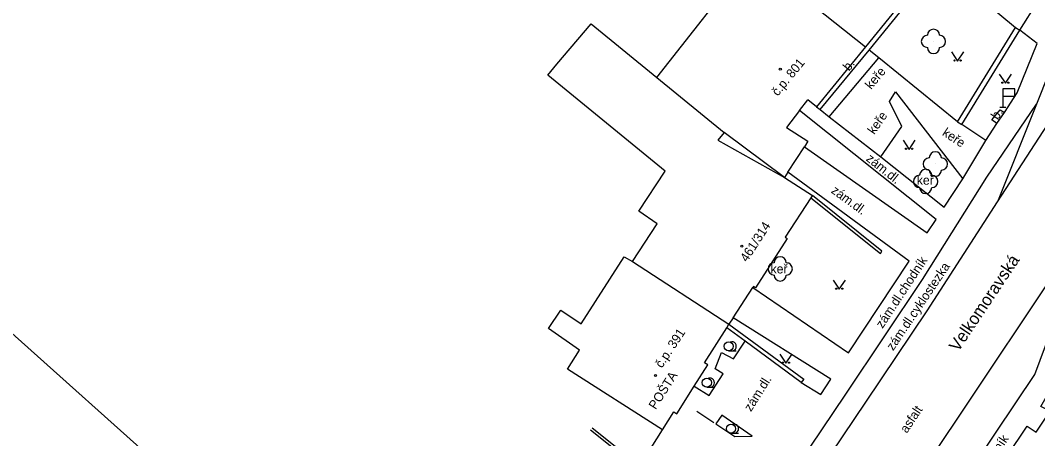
# Model space of a CAD drawing. Extents: x -577457 to -568404, y -1208466 to -1201387.
# Drawn here: x -569072.5 to -568989, y -1204461.2 to -1204426.9 of the extents above; entities that cross this region are included whole.
import ezdxf

# ---------------------------------------------------------------- set-up
doc = ezdxf.new("R2010")
doc.units = 0
for name, color, linetype in [('BUDOVY_MĚŘ', 7, 'Continuous'), ('BUDOVY_NEMĚŘ', 7, 'Continuous'), ('NÁZVY_ULIC_TOK_SMĚR', 7, 'Continuous'), ('POMOC_POPIS', 7, 'Continuous'), ('ROZHRANÍ_PLOCH', 7, 'Continuous'), ('ZELEŇ', 7, 'Continuous'), ('ZN_BUDOV', 7, 'Continuous'), ('ZN_DOPLŇKOVÉ', 7, 'Continuous'), ('ZN_KULTUR', 7, 'Continuous'), ('Č_POPIS_ORIENT', 7, 'Continuous')]:
    doc.layers.add(name, color=color, linetype=linetype)

msp = doc.modelspace()

# ---------------------------------------------------------------- linework, layer by layer
at = {"layer": 'BUDOVY_MĚŘ'}
for points in [[(-568997.38, -1204421.99), (-569003.11, -1204429.08)], [(-569003.11, -1204429.08), (-569007.13, -1204433.98)], [(-569007.13, -1204433.98), (-569007.86, -1204433.42)], [(-569008.53, -1204434.29), (-569009.59, -1204435.68), (-569007.84, -1204436.81), (-569008.13, -1204437.26)], [(-569009.49, -1204439.36), (-569009.76, -1204439.78)], [(-569009.76, -1204439.78), (-569007.48, -1204441.26)], [(-569007.6, -1204441.45), (-569009.7, -1204444.69), (-569009.54, -1204444.79), (-569012.15, -1204448.84), (-569012.32, -1204448.73), (-569012.38, -1204448.82)], [(-569007.48, -1204441.26), (-569007.6, -1204441.45)], [(-569017.17, -1204456.9), (-569016.07, -1204455.16), (-569016.33, -1204454.99), (-569014.51, -1204452.11)], [(-569014.51, -1204452.11), (-569014.33, -1204451.83)], [(-569013.99, -1204451.3), (-569014.33, -1204451.83)], [(-569019.78, -1204460.5), (-569018.84, -1204459.02), (-569018.61, -1204459.17), (-569017.17, -1204456.9)]]:
    msp.add_lwpolyline(points, dxfattribs=at)
at = {"layer": 'BUDOVY_NEMĚŘ'}
for points in [[(-569020.24, -1204431.59), (-569012.44, -1204421.65), (-569012.25, -1204421.8)], [(-569012.25, -1204421.8), (-569003.11, -1204429.08)], [(-569022.25, -1204446.67), (-569020.23, -1204443.59), (-569021.72, -1204442.55), (-569019.57, -1204439.28), (-569029.18, -1204431.38), (-569028.46, -1204430.5), (-569025.64, -1204427.17), (-569020.24, -1204431.59)], [(-569020.24, -1204431.59), (-569014.73, -1204436.1)], [(-569014.73, -1204436.1), (-569015.24, -1204436.72), (-569009.76, -1204439.78)], [(-569009.76, -1204439.78), (-569014.73, -1204436.1)], [(-569019.78, -1204460.5), (-569027.57, -1204455.51), (-569026.59, -1204453.95), (-569029.14, -1204452.17), (-569028.13, -1204450.67), (-569026.46, -1204451.8), (-569022.93, -1204446.31), (-569022.25, -1204446.67)], [(-569022.25, -1204446.67), (-569014.33, -1204451.83)]]:
    msp.add_lwpolyline(points, dxfattribs=at)
at = {"layer": 'ROZHRANÍ_PLOCH'}
for points in [[(-568992.28, -1204441.79), (-568961.18, -1204393.86)], [(-568968.27, -1204401.72), (-568974.97, -1204409.01), (-568986.1, -1204426.29), (-568989.09, -1204433.76)], [(-569002.83, -1204429.33), (-568997.06, -1204422.27)], [(-568997.06, -1204422.27), (-568990.81, -1204427.48)], [(-568991.72, -1204434.46), (-568990.66, -1204432.84), (-568989.02, -1204428.8), (-568990.45, -1204427.7)], [(-569006.83, -1204434.22), (-569002.83, -1204429.33)], [(-569036, -1204504), (-569030.38, -1204495.64), (-569025.84, -1204488.9), (-569012.5, -1204469.1), (-569004.73, -1204457.56), (-568998.44, -1204448.17), (-568993.15, -1204439.75), (-568989.09, -1204433.76)], [(-569008.13, -1204437.26), (-568998.05, -1204444.34), (-568997.33, -1204443.23), (-569008.53, -1204434.29)], [(-569007.13, -1204433.98), (-569006.83, -1204434.22)], [(-569006.83, -1204434.22), (-569006.1, -1204434.82)], [(-568992.34, -1204435.36), (-568992.75, -1204435.07), (-568992.08, -1204434.25), (-568991.72, -1204434.46)], [(-568992.34, -1204435.36), (-568991.72, -1204434.46)], [(-568989.09, -1204433.76), (-568992.28, -1204441.79)], [(-569006.1, -1204434.82), (-569001.87, -1204438.1)], [(-569001.87, -1204438.1), (-568996.67, -1204442.22), (-568995.14, -1204439.89), (-568993.24, -1204436.74), (-568992.34, -1204435.36)], [(-569012.38, -1204448.82), (-569004.51, -1204454.18), (-568999.54, -1204446.64), (-569009.49, -1204439.36)], [(-569036, -1204504), (-569035.52, -1204504.03), (-569034.54, -1204503.88), (-569033.67, -1204503.37), (-569033.29, -1204503.05), (-569032.66, -1204502.2), (-569024.31, -1204489.76), (-569010.6, -1204469.35), (-569003.1, -1204458.21), (-568998.07, -1204450.74), (-568992.28, -1204441.79)], [(-569012.78, -1204485.33), (-568984.27, -1204442.65)], [(-569006.11, -1204478.46), (-569000.31, -1204472.46), (-568989.22, -1204455.94), (-568986.96, -1204449.86)], [(-569008.39, -1204456.6), (-569006.78, -1204457.6), (-569005.97, -1204456.34), (-569013.99, -1204451.3)], [(-569017.17, -1204456.9), (-569015.95, -1204457.67), (-569014.8, -1204455.9), (-569015.45, -1204455.5), (-569014.93, -1204454.15), (-569013.96, -1204454.68), (-569012.99, -1204453.22)], [(-568989.69, -1204471.07), (-568994.91, -1204467.74), (-568989.85, -1204460.19), (-568989.1, -1204460.68), (-568987.95, -1204458.95), (-568988.74, -1204458.58), (-568987.97, -1204457.25)], [(-569015.39, -1204460), (-569013.85, -1204461.04), (-569012.41, -1204461.02), (-569014.91, -1204459.28), (-569015.39, -1204460)]]:
    msp.add_lwpolyline(points, dxfattribs=at)
at = {"layer": 'ZELEŇ'}
for points in [[(-569006.1, -1204434.82), (-569002.03, -1204429.98)], [(-569001.87, -1204438.1), (-569000.14, -1204435.61), (-569001.15, -1204433.54), (-569000.67, -1204432.76), (-568995.14, -1204439.89)], [(-568993.24, -1204436.74), (-568995.2, -1204435.44)]]:
    msp.add_lwpolyline(points, dxfattribs=at)
for centre in [(-568997.54, -1204428.62), (-568997.39, -1204438.68), (-568998.18, -1204440.11), (-569010.12, -1204447.29)]:
    msp.add_circle(centre, 0.0005, dxfattribs=at)
for centre, start, end in [((-568997.54, -1204428.12), 0, 179.99999), ((-568998.04, -1204428.62), 89.99999, 269.99999), ((-568997.04, -1204428.62), 270, 89.99999), ((-568997.54, -1204429.12), 179.99999, 359.99999), ((-568997.39, -1204438.18), 0, 179.99999), ((-568997.89, -1204438.68), 89.99999, 269.99999), ((-568996.89, -1204438.68), 270, 89.99999), ((-568998.18, -1204439.61), 0, 179.99999), ((-568997.39, -1204439.18), 179.99999, 359.99999), ((-568998.68, -1204440.11), 89.99999, 269.99999), ((-568997.68, -1204440.11), 270, 89.99999), ((-568998.18, -1204440.61), 179.99999, 359.99999), ((-569010.62, -1204447.29), 89.99999, 269.99999), ((-569010.12, -1204446.79), 0, 179.99999), ((-569009.62, -1204447.29), 270, 89.99999), ((-569010.12, -1204447.79), 179.99999, 359.99999)]:
    msp.add_arc(centre, 0.5, start, end, dxfattribs=at)
at = {"layer": 'ZN_BUDOV'}
for centre in [(-569010.11, -1204430.9), (-569013.27, -1204445.42), (-569020.35, -1204456.04)]:
    msp.add_circle(centre, 0.0875, dxfattribs=at)
at = {"layer": 'ZN_DOPLŇKOVÉ'}
for p, q in [((-568991.85, -1204433.11), (-568991.85, -1204434.01)), ((-568992.1, -1204434.01), (-568991.6, -1204434.01))]:
    msp.add_line(p, q, dxfattribs=at)
for points in [[(-568990.45, -1204427.7), (-568989.01, -1204425.41)], [(-568995.56, -1204435.22), (-568990.81, -1204427.48)], [(-568995.56, -1204435.22), (-568995.2, -1204435.44), (-568990.45, -1204427.7)], [(-568990.81, -1204427.48), (-568990.45, -1204427.7)], [(-569002.03, -1204429.98), (-569002.83, -1204429.33)], [(-568995.56, -1204435.22), (-569002.03, -1204429.98)], [(-569008.53, -1204434.29), (-569007.86, -1204433.42)], [(-569009.49, -1204439.36), (-569008.13, -1204437.26)], [(-569007.6, -1204441.45), (-569001.89, -1204446.02), (-569001.77, -1204445.83), (-569007.48, -1204441.26)], [(-569013.99, -1204451.3), (-569012.38, -1204448.82)], [(-569076.08, -1204449.99), (-569057.97, -1204466.18)], [(-569012.99, -1204453.22), (-569014.51, -1204452.11)], [(-569014.33, -1204451.83), (-569008.19, -1204456.33), (-569008.39, -1204456.6)], [(-569008.39, -1204456.6), (-569012.99, -1204453.22)], [(-569015.56, -1204459.91), (-569016.97, -1204458.99)], [(-569025.54, -1204460.33), (-569021.64, -1204463.45)], [(-569025.68, -1204460.5), (-569021.78, -1204463.62)], [(-569021.64, -1204463.45), (-569019.78, -1204460.5)]]:
    msp.add_lwpolyline(points, dxfattribs=at)
msp.add_lwpolyline([(-568991.85, -1204433.11), (-568990.85, -1204433.11), (-568990.85, -1204432.51), (-568991.85, -1204432.51)], close=True, dxfattribs=at)
at = {"layer": 'ZN_KULTUR'}
for p, q in [((-569014.35, -1204454.015), (-569013.725, -1204454.015)), ((-569016.14, -1204456.995), (-569015.515, -1204456.995)), ((-569014.16, -1204460.775), (-569013.535, -1204460.775))]:
    msp.add_line(p, q, dxfattribs=at)
for points in [[(-568996.06, -1204429.49), (-568995.56, -1204430.24), (-568995.06, -1204429.49)], [(-568992.14, -1204431.31), (-568991.64, -1204432.06), (-568991.14, -1204431.31)], [(-569000.04, -1204436.73), (-568999.54, -1204437.48), (-568999.04, -1204436.73)], [(-569005.77, -1204448.21), (-569005.27, -1204448.96), (-569004.77, -1204448.21)], [(-569010.15, -1204454.28), (-569009.65, -1204455.03), (-569009.15, -1204454.28)]]:
    msp.add_lwpolyline(points, dxfattribs=at)
for centre, radius in [((-568995.81, -1204430.19), 0.05), ((-568995.31, -1204430.19), 0.05), ((-568991.89, -1204432.01), 0.05), ((-568991.39, -1204432.01), 0.05), ((-568999.79, -1204437.43), 0.05), ((-568999.29, -1204437.43), 0.05), ((-569005.52, -1204448.91), 0.05), ((-569005.02, -1204448.91), 0.05), ((-569014.35, -1204453.64), 0.375), ((-569009.9, -1204454.98), 0.05), ((-569009.4, -1204454.98), 0.05), ((-569016.14, -1204456.62), 0.375), ((-569014.16, -1204460.4), 0.375)]:
    msp.add_circle(centre, radius, dxfattribs=at)
for centre in [(-569014.1, -1204453.64), (-569015.89, -1204456.62), (-569013.91, -1204460.4)]:
    msp.add_arc(centre, 0.375, 249.49437, 109.04743, dxfattribs=at)

# ---------------------------------------------------------------- texts
at = {"layer": 'NÁZVY_ULIC_TOK_SMĚR'}
msp.add_text('Velkomoravská', height=1, rotation=56.25729, dxfattribs=at).set_placement((-568995.51, -1204454.15))
at = {"layer": 'POMOC_POPIS'}
for s, rotation, p in [('b.', 50.63429, (-569004.47, -1204431.11)), ('b.', 55.43745, (-568992.27, -1204435.11)), ('zám.dl.', 321.37999, (-569003.13, -1204438.35)), ('zám.dl.', 323.80864, (-569006, -1204440.99)), ('zám.dl.chodník', 56.61001, (-569001.72, -1204452.22)), ('zám.dl.cyklostezka', 56.04524, (-569000.85, -1204454.05)), ('POŠTA', 57.64998, (-569020.34, -1204458.88)), ('zám.dl.', 57.64998, (-569012.52, -1204459.05)), ('asfalt', 56.25729, (-568999.73, -1204460.82)), ('zám.dl.chodník', 56.17003, (-568995.08, -1204466.81))]:
    msp.add_text(s, height=0.75, rotation=rotation, dxfattribs=at).set_placement(p)
at = {"layer": 'ZELEŇ'}
for rotation, p in [(49.93923, (-569002.66, -1204432.61)), (55.20924, (-569002.4, -1204436.31)), (326.44505, (-568996.88, -1204436.28))]:
    msp.add_text('keře', height=0.75, rotation=rotation, dxfattribs=at).set_placement(p)
for p in [(-568998.91, -1204440.38), (-569010.91, -1204447.66)]:
    msp.add_text('keř', height=0.75, dxfattribs=at).set_placement(p)
at = {"layer": 'Č_POPIS_ORIENT'}
for s, rotation, p in [('č.p. 801', 50.62999, (-569010.32, -1204433.16)), ('461/314', 57.04998, (-569012.84, -1204446.78)), ('č.p. 391', 56.74729, (-569019.83, -1204455.48))]:
    msp.add_text(s, height=0.75, rotation=rotation, dxfattribs=at).set_placement(p)

doc.saveas('drawing.dxf')
